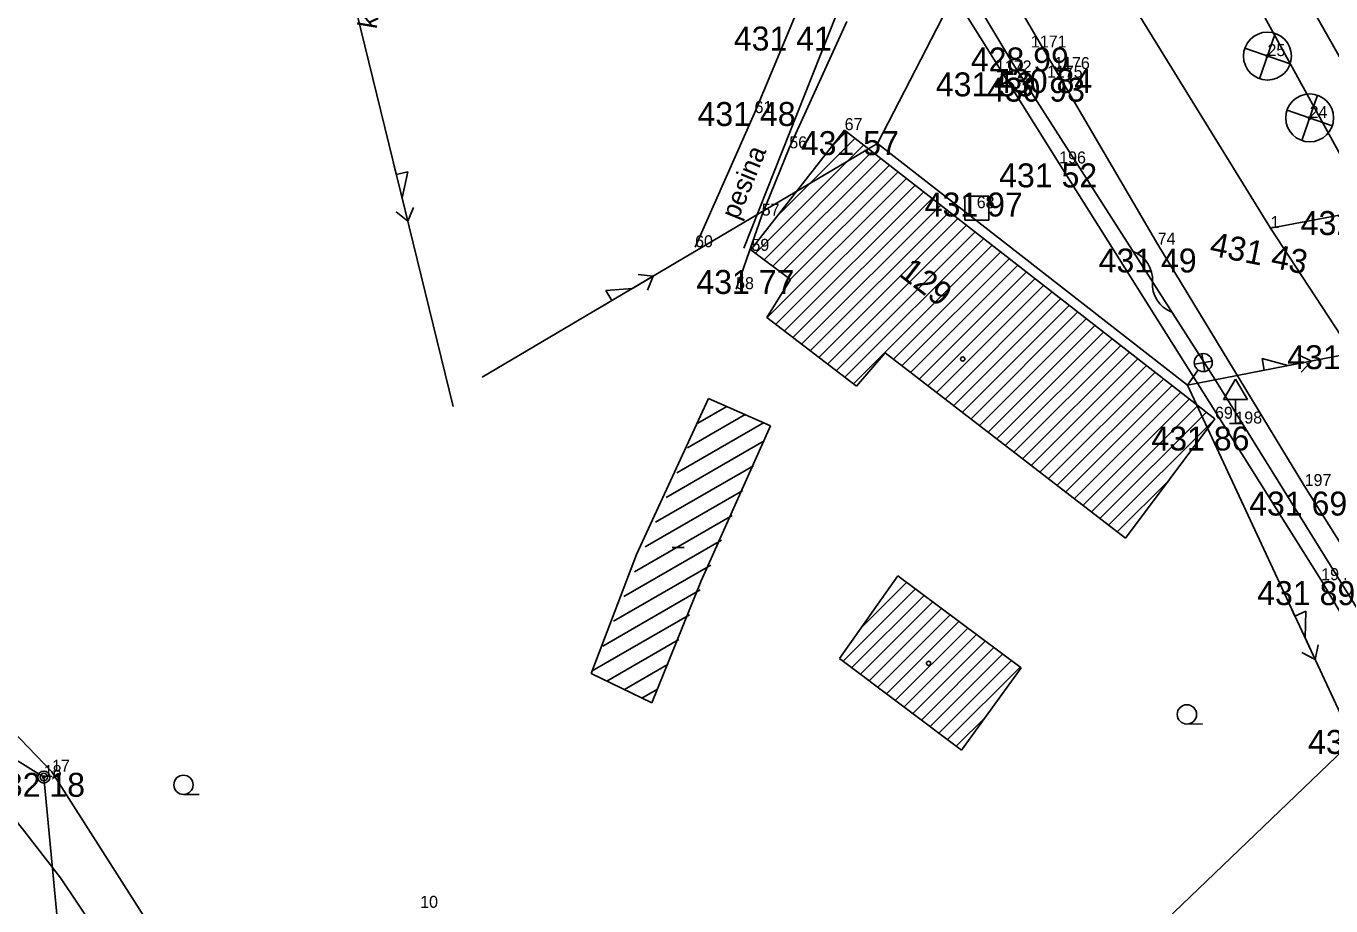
# Model space of a CAD drawing. Extents: x -559180 to -551373, y -1076947 to -1072071.
# Drawn here: x -554015 to -553960.5, y -1073972.3 to -1073935.6 of the extents above; entities that cross this region are included whole.
import ezdxf

# ---------------------------------------------------------------- set-up
doc = ezdxf.new("R2010")
doc.units = 0
for name, color, linetype in [('12_PLOTY', 7, 'Continuous'), ('13_PLOTY', 7, 'Continuous'), ('14_BUDOVY', 7, 'Continuous'), ('17_KOMUNIKACE', 7, 'Continuous'), ('18_POLOHOPIS', 7, 'Continuous'), ('1_VODA_ZN', 7, 'Continuous'), ('20_EL_ZN', 7, 'Continuous'), ('27_HRANA_PATA', 7, 'Continuous'), ('28_VODA', 7, 'Continuous'), ('30_SDEL_ZN', 7, 'Continuous'), ('32', 7, 'Continuous'), ('34_ZELEN', 7, 'Continuous'), ('3_BODY', 7, 'Continuous'), ('45_ZN_KULTURY', 7, 'Continuous'), ('47_ZN_STAV_OBJ$', 7, 'Continuous'), ('48_DOPRAVA_ZN', 7, 'Continuous'), ('50_TEPLO_ZN', 7, 'Continuous'), ('52_POPIS_UCELOVY', 7, 'Continuous'), ('54_C_POPISNA', 7, 'Continuous'), ('6_VYSKY', 7, 'Continuous'), ('NNnadzemní', 7, 'Continuous')]:
    doc.layers.add(name, color=color, linetype=linetype)

# ---------------------------------------------------------------- blocks, each defined once
blk = doc.blocks.new('POINT_DISPLAY')
blk.add_line((0, 0), (0, 0))
blk = doc.blocks.new('DZ')
at = {"layer": '48_DOPRAVA_ZN'}
for p, q in [((-0.5, 1), (0, 1.85)), ((0, 1.85), (0.5, 1)), ((-0.5, 1), (0.5, 1)), ((0, 0), (0, 1)), ((-0.25, 0), (0.25, 0))]:
    blk.add_line(p, q, dxfattribs=at)
blk = doc.blocks.new('STJ')
at = {"layer": '34_ZELEN'}
for p, q in [((-0.327, -0.945), (0.327, 0.945)), ((0.945, -0.327), (-0.945, 0.327))]:
    blk.add_line(p, q, dxfattribs=at)
for radius in [1, 0.0496]:
    blk.add_circle((0, 0), radius, dxfattribs=at)
blk = doc.blocks.new('SA')
at = {"layer": '50_TEPLO_ZN'}
blk.add_lwpolyline([(-0.5, -0.5), (0.5, -0.5), (0.5, 0.5), (-0.5, 0.5)], close=True, dxfattribs=at)
blk = doc.blocks.new('LAO')
at = {"layer": '20_EL_ZN'}
for p, q in [((-0.265, 1.415), (0.265, 0.885)), ((-0.265, 0.885), (0.265, 1.415)), ((0, 0), (0, 0.775))]:
    blk.add_line(p, q, dxfattribs=at)
blk.add_circle((0, 1.15), 0.375, dxfattribs=at)
blk = doc.blocks.new('BD')
at = {"layer": '47_ZN_STAV_OBJ$'}
blk.add_line((-0.25, 0), (0.25, 0), dxfattribs=at)
blk = doc.blocks.new('BZ')
at = {"layer": '47_ZN_STAV_OBJ$'}
blk.add_circle((0, 0), 0.0875, dxfattribs=at)
blk = doc.blocks.new('ZAHRAD')
at = {"layer": '45_ZN_KULTURY'}
blk.add_line((0, 0), (0.65, 0.003), dxfattribs=at)
blk.add_circle((0, 0.403), 0.403, dxfattribs=at)
blk = doc.blocks.new('SLB')
at = {"layer": '20_EL_ZN'}
for radius in [0.25, 0.158, 0.05]:
    blk.add_circle((0, 0), radius, dxfattribs=at)
blk = doc.blocks.new('ELNN')
at = {"layer": '20_EL_ZN'}
for p, q in [((0, 0), (0.5, 0)), ((0.5, 0), (0.5, 0.5)), ((0.5, 0.5), (1.5, 0)), ((1.5, 0), (2.5, 0))]:
    blk.add_line(p, q, dxfattribs=at)
blk.add_lwpolyline([(2, 0.375), (2.5, 0), (2, -0.375)], dxfattribs=at)
blk = doc.blocks.new('SDEP')
at = {"layer": '30_SDEL_ZN'}
for centre, radius, start, end in [((0.75, -1.001), 1.251, 53.1529, 126.8469), ((2.25, 1), 1.25, 233.13, 306.8698)]:
    blk.add_arc(centre, radius, start, end, dxfattribs=at)

msp = doc.modelspace()

# ---------------------------------------------------------------- linework, layer by layer
at = {"layer": '12_PLOTY'}
for p, q in [((-553978.04, -1073931.45), (-553971.86, -1073941.33)), ((-553982.76, -1073934.9), (-553984.57, -1073939.23)), ((-553983.12, -1073940.7), (-553980.72, -1073935.41)), ((-553984.57, -1073939.23), (-553987.05, -1073944.83)), ((-553984.27, -1073943.51), (-553983.12, -1073940.7)), ((-553971.86, -1073941.33), (-553965.372, -1073951.658)), ((-553985.34, -1073946.58), (-553984.27, -1073943.51)), ((-553965.372, -1073951.658), (-553960.93, -1073958.73)), ((-553960.93, -1073958.73), (-553957.93, -1073963.82)), ((-554013.88, -1073966.73), (-554021.28, -1073959.08)), ((-553972.54, -1073977.838), (-553957.93, -1073963.82)), ((-554006.97, -1073977.6), (-554013.88, -1073966.73))]:
    msp.add_line(p, q, dxfattribs=at)
at = {"layer": '13_PLOTY'}
for p, q in [((-553977.354, -1073931.231), (-553973.79, -1073937.16)), ((-553973.79, -1073937.16), (-553965.47, -1073950.19)), ((-553965.47, -1073950.19), (-553965.232, -1073950.557)), ((-553965.232, -1073950.557), (-553957.09, -1073963.69))]:
    msp.add_line(p, q, dxfattribs=at)
at = {"layer": '14_BUDOVY'}
for p, q in [((-553984.72, -1073944.94), (-553980.81, -1073939.94)), ((-553980.81, -1073939.94), (-553965.36, -1073951.99)), ((-553983.07, -1073946.18), (-553984.72, -1073944.94)), ((-553984.06, -1073947.77), (-553983.07, -1073946.18)), ((-553980.32, -1073950.63), (-553984.06, -1073947.77)), ((-553979.12, -1073949.24), (-553980.32, -1073950.63)), ((-553969.1, -1073956.98), (-553979.12, -1073949.24)), ((-553989.49, -1073957.66), (-553986.49, -1073951.14)), ((-553986.49, -1073951.14), (-553983.9, -1073952.29)), ((-553983.9, -1073952.29), (-553986.8, -1073958.76)), ((-553965.36, -1073951.99), (-553969.1, -1073956.98)), ((-553991.39, -1073962.63), (-553989.49, -1073957.66)), ((-553986.8, -1073958.76), (-553988.86, -1073963.85)), ((-553981.02, -1073962), (-553978.59, -1073958.55)), ((-553978.59, -1073958.55), (-553973.45, -1073962.39)), ((-553975.93, -1073965.83), (-553981.02, -1073962)), ((-553988.86, -1073963.85), (-553991.39, -1073962.63)), ((-553973.45, -1073962.39), (-553975.93, -1073965.83))]:
    msp.add_line(p, q, dxfattribs=at)
at = {"layer": '17_KOMUNIKACE'}
for p, q in [((-553963.04, -1073944.03), (-553973.43, -1073927.17)), ((-553975.39, -1073931.64), (-553967.75, -1073944.72)), ((-553963.04, -1073944.03), (-553959.84, -1073948.92)), ((-553967.75, -1073944.72), (-553961.62, -1073954.8)), ((-553951.36, -1073971.24), (-553961.62, -1073954.8))]:
    msp.add_line(p, q, dxfattribs=at)
msp.add_lwpolyline([(-554012.02, -1073973.4), (-554013.526, -1073971.16), (-554015.107, -1073969.106), (-554017.092, -1073966.614), (-554019.25, -1073964.2)], dxfattribs=at)
at = {"layer": '18_POLOHOPIS'}
for p, q in [((-553980.62, -1073933.76), (-553985.02, -1073944.87)), ((-553963.04, -1073944.03), (-553959.28, -1073943.32))]:
    msp.add_line(p, q, dxfattribs=at)
at = {"layer": '27_HRANA_PATA'}
msp.add_line((-553958.82, -1073943.378), (-553963.81, -1073934.26), dxfattribs=at)
at = {"layer": '28_VODA'}
msp.add_line((-553957.02, -1073942.46), (-553962.1, -1073933.45), dxfattribs=at)
at = {"layer": '32'}
for p, q in [((-553983.605, -1073943.515), (-553980.372, -1073940.281)), ((-553981.323, -1073940.595), (-553980.73, -1073940.003)), ((-553984.534, -1073945.08), (-553980.015, -1073940.56)), ((-553984.171, -1073945.353), (-553979.657, -1073940.839)), ((-553983.807, -1073945.626), (-553979.3, -1073941.118)), ((-553983.444, -1073945.899), (-553978.942, -1073941.397)), ((-553984.05, -1073947.778), (-553978.227, -1073941.955)), ((-553983.081, -1073946.172), (-553978.584, -1073941.676)), ((-553983.689, -1073948.053), (-553977.869, -1073942.233)), ((-553983.329, -1073948.329), (-553977.512, -1073942.512)), ((-553982.968, -1073948.605), (-553977.154, -1073942.791)), ((-553982.607, -1073948.881), (-553976.797, -1073943.07)), ((-553982.247, -1073949.157), (-553976.439, -1073943.349)), ((-553981.886, -1073949.432), (-553976.082, -1073943.628)), ((-553981.526, -1073949.708), (-553975.724, -1073943.907)), ((-553981.165, -1073949.984), (-553975.367, -1073944.185)), ((-553980.804, -1073950.26), (-553975.009, -1073944.464)), ((-553980.444, -1073950.535), (-553974.652, -1073944.743)), ((-553978.777, -1073949.505), (-553974.294, -1073945.022)), ((-553978.418, -1073949.782), (-553973.936, -1073945.301)), ((-553978.059, -1073950.06), (-553973.579, -1073945.58)), ((-553977.7, -1073950.337), (-553973.221, -1073945.859)), ((-553977.341, -1073950.614), (-553972.864, -1073946.137)), ((-553976.982, -1073950.892), (-553972.506, -1073946.416)), ((-553976.623, -1073951.169), (-553972.149, -1073946.695)), ((-553976.264, -1073951.446), (-553971.791, -1073946.974)), ((-553975.905, -1073951.724), (-553971.434, -1073947.253)), ((-553975.546, -1073952.001), (-553971.076, -1073947.532)), ((-553975.186, -1073952.278), (-553970.719, -1073947.811)), ((-553974.827, -1073952.556), (-553970.361, -1073948.089)), ((-553974.468, -1073952.833), (-553970.004, -1073948.368)), ((-553974.109, -1073953.111), (-553969.646, -1073948.647)), ((-553973.75, -1073953.388), (-553969.288, -1073948.926)), ((-553973.391, -1073953.665), (-553968.931, -1073949.205)), ((-553973.032, -1073953.943), (-553968.573, -1073949.484)), ((-553972.673, -1073954.22), (-553968.216, -1073949.763)), ((-553972.314, -1073954.497), (-553967.858, -1073950.041)), ((-553971.955, -1073954.775), (-553967.501, -1073950.32)), ((-553971.596, -1073955.052), (-553967.143, -1073950.599)), ((-553971.237, -1073955.329), (-553966.786, -1073950.878)), ((-553970.878, -1073955.607), (-553966.428, -1073951.157)), ((-553987.372, -1073953.208), (-553984.964, -1073951.818)), ((-553986.931, -1073952.174), (-553985.727, -1073951.479)), ((-553970.519, -1073955.884), (-553966.071, -1073951.436)), ((-553970.16, -1073956.161), (-553965.713, -1073951.715)), ((-553987.813, -1073954.242), (-553984.201, -1073952.157)), ((-553969.801, -1073956.439), (-553965.384, -1073952.022)), ((-553988.254, -1073955.276), (-553984.169, -1073952.918)), ((-553988.695, -1073956.31), (-553984.614, -1073953.954)), ((-553969.442, -1073956.716), (-553967.288, -1073954.562)), ((-553989.136, -1073957.344), (-553985.059, -1073954.99)), ((-553989.577, -1073958.378), (-553985.503, -1073956.026)), ((-553990.018, -1073959.412), (-553985.948, -1073957.062)), ((-553990.459, -1073960.446), (-553986.392, -1073958.098)), ((-553980.106, -1073960.703), (-553978.226, -1073958.822)), ((-553990.9, -1073961.48), (-553986.837, -1073959.134)), ((-553980.876, -1073962.109), (-553977.861, -1073959.094)), ((-553980.513, -1073962.382), (-553977.497, -1073959.366)), ((-553980.149, -1073962.655), (-553977.133, -1073959.639)), ((-553979.786, -1073962.928), (-553976.769, -1073959.911)), ((-553991.341, -1073962.514), (-553987.281, -1073960.17)), ((-553979.423, -1073963.202), (-553976.404, -1073960.183)), ((-553979.06, -1073963.475), (-553976.04, -1073960.455)), ((-553978.697, -1073963.748), (-553975.676, -1073960.727)), ((-553978.334, -1073964.021), (-553975.312, -1073960.999)), ((-553990.737, -1073962.945), (-553987.726, -1073961.207)), ((-553977.971, -1073964.295), (-553974.947, -1073961.271)), ((-553977.607, -1073964.568), (-553974.583, -1073961.543)), ((-553990.001, -1073963.3), (-553988.17, -1073962.243)), ((-553977.244, -1073964.841), (-553974.219, -1073961.816)), ((-553976.881, -1073965.114), (-553973.855, -1073962.088)), ((-553976.518, -1073965.388), (-553973.49, -1073962.36)), ((-553989.266, -1073963.654), (-553988.615, -1073963.279)), ((-553976.155, -1073965.661), (-553974.912, -1073964.418))]:
    msp.add_line(p, q, dxfattribs=at)
at = {"layer": 'NNnadzemní'}
for p, q in [((-554006.836, -1073911.929), (-553997.142, -1073951.476)), ((-553979.444, -1073940.498), (-553965.96, -1073914.35)), ((-553995.928, -1073950.261), (-553979.444, -1073940.498)), ((-553979.444, -1073940.498), (-553966.508, -1073950.587)), ((-553943.65, -1073946.14), (-553966.508, -1073950.587)), ((-554014.22, -1073966.95), (-554044.4, -1073948.13)), ((-553966.508, -1073950.587), (-553955.48, -1073974.31)), ((-554010.59, -1074005.43), (-554014.22, -1073966.95))]:
    msp.add_line(p, q, dxfattribs=at)

# ---------------------------------------------------------------- block references
at = {"layer": '1_VODA_ZN'}
for p in [(-553973.04, -1073936.49), (-553963.17, -1073936.85), (-553974.5, -1073937.53), (-553972.37, -1073937.75), (-553972.07, -1073937.39), (-553984.57, -1073939.23), (-553961.41, -1073939.43), (-553980.81, -1073939.94), (-553983.12, -1073940.7), (-553971.86, -1073941.33), (-553984.27, -1073943.51), (-553975.3, -1073943.2), (-553963.04, -1073944.03), (-553987.05, -1073944.83), (-553967.75, -1073944.72), (-553984.7, -1073944.98), (-553985.34, -1073946.58), (-553965.36, -1073951.99), (-553964.51, -1073952.19), (-553961.62, -1073954.8), (-553960.93, -1073958.73), (-554014.22, -1073966.95), (-554013.88, -1073966.73)]:
    msp.add_blockref('POINT_DISPLAY', p, dxfattribs=at)
at = {"layer": '20_EL_ZN'}
for name, p, xscale, yscale, rotation in [('ELNN', (-553999.633, -1073941.314), 0.9999995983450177, 0.999999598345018, -76.22680228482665), ('ELNN', (-553990.954, -1073947.315), 1.0000000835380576, 1.0000000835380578, 30.63700668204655), ('LAO', (-553966.508, -1073950.587), 0.9999983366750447, 0.9999983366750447, -34.981375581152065), ('ELNN', (-553963.793, -1073950.058), 1.0000007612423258, 1.0000007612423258, 11.009273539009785), ('ELNN', (-553962.236, -1073959.776), 0.9999997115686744, 0.9999997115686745, -65.06780804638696)]:
    msp.add_blockref(name, p, dxfattribs=dict(at, xscale=xscale, yscale=yscale, rotation=rotation))
msp.add_blockref('SLB', (-554014.22, -1073966.95), dxfattribs=at)
at = {"layer": '30_SDEL_ZN', "xscale": 0.9999985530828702, "yscale": 0.9999985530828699, "rotation": -57.440775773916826}
msp.add_blockref('SDEP', (-553968.779, -1073945.008), dxfattribs=at)
at = {"layer": '32'}
for p in [(-553986.49, -1073951.14), (-553978.59, -1073958.55)]:
    msp.add_blockref('POINT_DISPLAY', p, dxfattribs=at)
at = {"layer": '34_ZELEN'}
for p in [(-553963.17, -1073936.85), (-553961.41, -1073939.43)]:
    msp.add_blockref('STJ', p, dxfattribs=at)
at = {"layer": '45_ZN_KULTURY'}
for p in [(-553966.533, -1073964.737), (-554008.394, -1073967.676)]:
    msp.add_blockref('ZAHRAD', p, dxfattribs=at)
at = {"layer": '47_ZN_STAV_OBJ$'}
for name, p in [('BZ', (-553975.883, -1073949.497)), ('BD', (-553987.756, -1073957.359)), ('BZ', (-553977.309, -1073962.204))]:
    msp.add_blockref(name, p, dxfattribs=at)
at = {"layer": '48_DOPRAVA_ZN'}
msp.add_blockref('DZ', (-553964.51, -1073952.19), dxfattribs=at)
at = {"layer": '50_TEPLO_ZN'}
msp.add_blockref('SA', (-553975.3, -1073943.2), dxfattribs=at)

# ---------------------------------------------------------------- texts
at = {"layer": '3_BODY'}
for s, p in [('1171', (-553973.04, -1073936.49)), ('25', (-553963.17, -1073936.85)), ('1172', (-553974.5, -1073937.53)), ('1176', (-553972.07, -1073937.39)), ('1175', (-553972.37, -1073937.75)), ('61', (-553984.57, -1073939.23)), ('24', (-553961.41, -1073939.43)), ('67', (-553980.81, -1073939.94)), ('56', (-553983.12, -1073940.7)), ('196', (-553971.86, -1073941.33)), ('57', (-553984.27, -1073943.51)), ('68', (-553975.3, -1073943.2)), ('1', (-553963.04, -1073944.03)), ('74', (-553967.75, -1073944.72)), ('60', (-553987.05, -1073944.83)), ('59', (-553984.7, -1073944.98)), ('58', (-553985.34, -1073946.58)), ('69', (-553965.36, -1073951.99)), ('198', (-553964.51, -1073952.19)), ('197', (-553961.62, -1073954.8)), ('194', (-553960.93, -1073958.73)), ('18', (-554014.22, -1073966.95)), ('17', (-554013.88, -1073966.73)), ('10', (-553998.52, -1073972.41))]:
    msp.add_text(s, height=0.5, dxfattribs=at).set_placement(p)
at = {"layer": '52_POPIS_UCELOVY'}
for s, rotation, p in [('kolna', 80.4861, (-554000.338, -1073935.74)), ('pesina', 67.743, (-553985.256, -1073943.721))]:
    msp.add_text(s, height=0.8, rotation=rotation, dxfattribs=at).set_placement(p)
at = {"layer": '54_C_POPISNA'}
msp.add_text('129', height=1, rotation=322.3155, dxfattribs=at).set_placement((-553978.598, -1073945.991))
at = {"layer": '6_VYSKY'}
for s, p in [('431 41', (-553985.434, -1073936.617)), ('428 99', (-553975.545, -1073937.49)), ('431 53', (-553977.005, -1073938.53)), ('430 93', (-553974.875, -1073938.75)), ('430 84', (-553974.575, -1073938.39)), ('431 48', (-553986.948, -1073939.766)), ('431 57', (-553982.64, -1073940.983)), ('431 52', (-553974.365, -1073942.33)), ('431 97', (-553977.47, -1073943.547)), ('432 07', (-553961.785, -1073944.32)), ('431 49', (-553970.214, -1073945.884)), ('431 77', (-553986.995, -1073946.781)), ('431 48', (-553962.345, -1073949.92)), ('431 86', (-553968.013, -1073953.316)), ('431 69', (-553963.935, -1073956.032)), ('431 89', (-553963.599, -1073959.771)), ('432 18', (-553961.477, -1073965.984)), ('432 18', (-554016.592, -1073967.774))]:
    msp.add_text(s, height=1, dxfattribs=at).set_placement(p)
msp.add_text('431 43', height=1, rotation=348.6318, dxfattribs=at).set_placement((-553965.624, -1073945.16))

doc.saveas('drawing.dxf')
